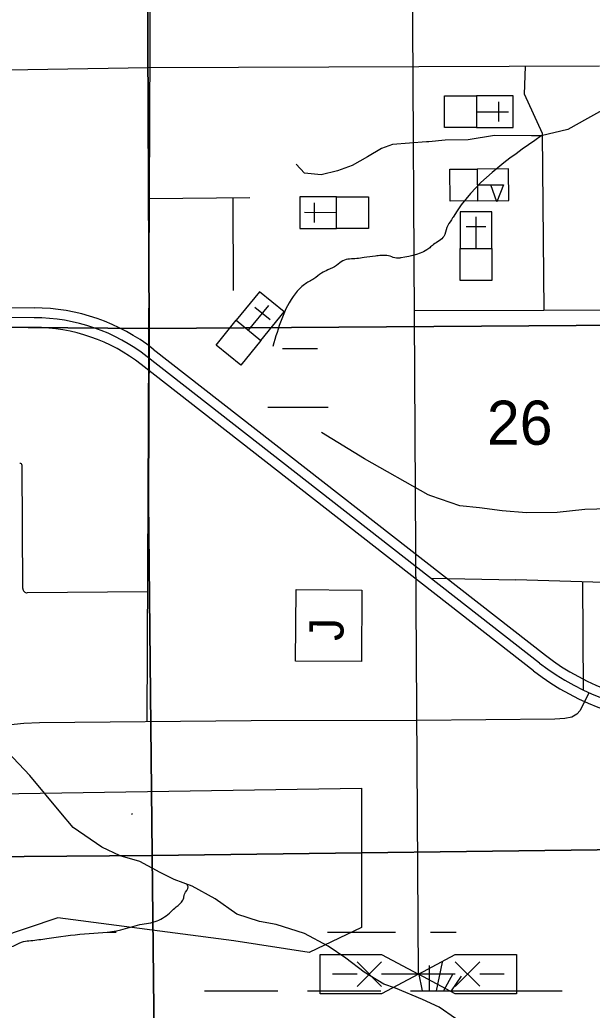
# Model space of a CAD drawing. Extents: x 380424 to 701066, y 1117407 to 1412949.
# Drawn here: x 626260 to 632096, y 1303223 to 1313330 of the extents above; entities that cross this region are included whole.
import ezdxf

# ---------------------------------------------------------------- set-up
doc = ezdxf.new("R2010")
doc.units = 0
for name, color, linetype in [('Culture', 7, 'Continuous'), ('Local Roads Paved', 7, 'Continuous'), ('Local Roads Related Cells', 7, 'Continuous'), ('Narrow River Creek and Branch and Slough', 7, 'Continuous'), ('Section Lines', 7, 'Continuous'), ('Section Numbers', 7, 'Continuous'), ('State Route Divided Highway Outline and Fill', 7, 'Continuous'), ('State Routes Highway Center Lines', 7, 'Continuous'), ('Strip Mining Area', 7, 'Continuous'), ('Swamps', 7, 'Continuous')]:
    doc.layers.add(name, color=color, linetype=linetype)

msp = doc.modelspace()

# ---------------------------------------------------------------- linework, layer by layer
at = {"layer": 'Culture'}
for p, q in [((630916.4547150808, 1312554.4676924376), (630916.0973829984, 1312229.4676433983)), ((631291.4547716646, 1312554.055386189), (630916.4547150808, 1312554.4676924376)), ((631291.0974395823, 1312229.0553371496), (631291.4547716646, 1312554.055386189)), ((631141.386031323, 1312491.720299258), (631141.1659774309, 1312291.577269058)), ((630916.2760490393, 1312391.967667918), (631241.4240981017, 1312391.610173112)), ((630916.0973829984, 1312229.4676433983), (631291.0974395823, 1312229.0553371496)), ((631244.4621253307, 1311809.081065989), (630924.8860544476, 1311806.746101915)), ((630924.8860544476, 1311806.746101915), (630927.258265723, 1311482.0721734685)), ((631246.8343366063, 1311484.4071375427), (631244.4621253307, 1311809.081065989)), ((630926.0721637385, 1311644.4086377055), (631061.4453813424, 1311645.3977342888)), ((629114.2375604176, 1311524.2746628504), (629113.8802283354, 1311199.274613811)), ((629489.2376170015, 1311523.8623566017), (629114.2375604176, 1311524.2746628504)), ((629488.8802849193, 1311198.8623075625), (629489.2376170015, 1311523.8623566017)), ((629263.9489686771, 1311261.6097007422), (629264.1690225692, 1311461.752730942)), ((630927.258265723, 1311482.0721734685), (631246.8343366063, 1311484.4071375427)), ((629489.0589509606, 1311361.3623320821), (629163.9109018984, 1311361.719826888)), ((630749.537613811, 1311369.7207716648), (630749.1253075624, 1310994.7207150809)), ((631074.5376628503, 1311369.3634395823), (630749.537613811, 1311369.7207716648)), ((630911.625332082, 1310994.5420490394), (630911.9828268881, 1311319.6900981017)), ((631074.1253566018, 1310994.3633829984), (631074.5376628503, 1311369.3634395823)), ((629113.8802283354, 1311199.274613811), (629488.8802849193, 1311198.8623075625)), ((630811.8727007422, 1311219.652031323), (631012.015730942, 1311219.4319774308)), ((630749.1253075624, 1310994.7207150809), (631074.1253566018, 1310994.3633829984)), ((628702.9571852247, 1310554.259264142), (628466.5304366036, 1310263.1790821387)), ((628955.2266762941, 1310349.3560820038), (628702.9571852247, 1310554.259264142)), ((628592.6651821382, 1310160.7274910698), (628797.6616740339, 1310413.1118617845)), ((628656.8998494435, 1310398.4227332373), (628812.2536117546, 1310272.2383099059)), ((628718.7999276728, 1310058.2759000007), (628955.2266762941, 1310349.3560820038)), ((628466.5304366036, 1310263.1790821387), (628718.7999276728, 1310058.2759000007))]:
    msp.add_line(p, q, dxfattribs=at)
for points in [[(630916.4547150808, 1312554.4676924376), (630916.0973829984, 1312229.4676433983), (630591.0973339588, 1312229.8249754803), (630591.4546660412, 1312554.8250245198)], [(630924.8860544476, 1311806.746101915), (630927.258265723, 1311482.0721734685), (630646.6651056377, 1311480.0220357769), (630644.2928943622, 1311804.6959642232)], [(631193.347695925, 1311646.3614709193), (631123.5849479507, 1311473.3553647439), (631061.4453813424, 1311645.3977342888)], [(629488.8802849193, 1311198.8623075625), (629489.2376170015, 1311523.8623566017), (629814.2376660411, 1311523.5050245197), (629813.8803339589, 1311198.5049754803)], [(630749.1253075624, 1310994.7207150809), (631074.1253566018, 1310994.3633829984), (631073.7680245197, 1310669.363333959), (630748.7679754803, 1310669.7206660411)], [(628466.5304366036, 1310263.1790821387), (628718.7999276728, 1310058.2759000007), (628513.8967455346, 1309806.0064089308), (628261.6272544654, 1310010.9095910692)], [(629071.53790423, 1306785.6624834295), (629076.6677178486, 1307514.7105085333), (629747.6140957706, 1307509.9895165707), (629742.4842821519, 1306780.9414914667)]]:
    msp.add_lwpolyline(points, close=True, dxfattribs=at)
at = {"layer": 'Local Roads Paved'}
for p, q in [((627581.1241362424, 1311505.0872329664), (628605.9881205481, 1311517.057154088)), ((628438.1869026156, 1310568.2676918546), (628434.292796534, 1311515.0518348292)), ((626289.844, 1307527.501), (626283.108, 1308781.852)), ((630450.5977427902, 1307631.6817704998), (631316.2930000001, 1307616.2)), ((631318.866, 1307616.268), (633254.39, 1307559.725)), ((627563.5126940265, 1307490.6488908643), (626335.943, 1307481.379))]:
    msp.add_line(p, q, dxfattribs=at)
for points in [[(627557.6990211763, 1306165.8921542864), (627621.7416987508, 1320763.0872075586)], [(630323.9548995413, 1303589.983254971), (630299.3640000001, 1307917.493), (630255.234, 1315683.633), (627599.4101167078, 1315673.0680004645)], [(632169.9070713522, 1312857.3133534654), (627568.6292410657, 1312839.572356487), (622240.3668023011, 1312750.8672235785), (622133.9788756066, 1312759.7377220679), (622045.3222699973, 1312795.2197160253), (621947.8000038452, 1312848.4427069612), (621105.5622507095, 1313451.6366042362), (621052.3682873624, 1313531.4710906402), (621008.0399845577, 1313637.9170725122), (620990.3086634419, 1313797.5860453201), (620990.3086634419, 1315181.3838096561), (620963.7116817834, 1315314.441286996), (620910.5177184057, 1315385.4052749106), (620839.5924339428, 1315429.7577673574), (618241.9538900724, 1315412.0167703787), (616575.2099479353, 1315403.1466465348), (613658.4076239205, 1315385.4056495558), (601151.545342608, 1315399.529972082)], [(631606.6305673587, 1310362.4046175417), (631590.16, 1312169.519), (631405.487, 1312570.528), (631415.810848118, 1312854.4054556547)], [(632925.094, 1310364.979), (630285.4863314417, 1310359.825000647)], [(632007.5825347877, 1306487.9595110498), (632001.1290008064, 1307596.3368615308)], [(632062.6734807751, 1306462.5102494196), (631975.350168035, 1306279.836858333), (631939.7012056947, 1306244.1706591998), (631889.7926584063, 1306212.0710799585), (631818.4947336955, 1306197.8046002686), (631715.1127428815, 1306194.2379803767), (630306.9787630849, 1306179.9717181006), (628617.2181129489, 1306176.4051612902), (626460.4558907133, 1306155.0054417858), (626300.0355601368, 1306147.8722019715), (626004.148781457, 1306119.339187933)]]:
    msp.add_lwpolyline(points, dxfattribs=at)
for centre, radius, start, end in [((626262.0043809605, 1308781.592737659), 21.105194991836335, 0.7050694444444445, 96.42014166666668), ((631317.49154119, 1307619.6026641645), 3.6069995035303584, 250.60106666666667, 292.4026861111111), ((626334.7873520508, 1307526.323132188), 44.958567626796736, 178.49902499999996, 271.4732583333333)]:
    msp.add_arc(centre, radius, start, end, dxfattribs=at)
at = {"layer": 'Local Roads Related Cells'}
for p, q in [((629323.9539677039, 1303789.9743317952), (629948.9540368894, 1303789.9801525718)), ((629323.9576930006, 1303389.9743317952), (629323.9539677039, 1303789.9743317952)), ((629948.9570636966, 1303464.9797625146), (629698.9547353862, 1303714.9774342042)), ((629698.9570636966, 1303464.9774342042), (629948.9547353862, 1303714.9797625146)), ((629948.9540368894, 1303789.9801525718), (630323.9548995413, 1303589.983254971)), ((630323.9548995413, 1303589.983254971), (630698.9520368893, 1303789.9871374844)), ((630698.9520368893, 1303789.9871374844), (631323.9519677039, 1303789.9929582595)), ((630948.9550421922, 1303467.2980757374), (630698.952713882, 1303717.2957474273)), ((630698.9550636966, 1303464.9867474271), (630948.9527353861, 1303714.9890757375)), ((631323.9519677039, 1303789.9929582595), (631323.9556930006, 1303389.9929582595)), ((629698.9558995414, 1303589.9774342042), (629448.9558995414, 1303589.9751058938)), ((630698.9538995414, 1303589.9867474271), (629948.9558995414, 1303589.9797625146)), ((630323.9548995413, 1303589.983254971), (629948.9577621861, 1303389.9801525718)), ((630698.9557621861, 1303389.9871374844), (630323.9548995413, 1303589.983254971)), ((631198.9538995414, 1303589.991404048), (630948.9538995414, 1303589.9890757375)), ((629948.9577621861, 1303389.9801525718), (629323.9576930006, 1303389.9743317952)), ((631323.9556930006, 1303389.9929582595), (630698.9557621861, 1303389.9871374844))]:
    msp.add_line(p, q, dxfattribs=at)
at = {"layer": 'Narrow River Creek and Branch and Slough'}
for points in [[(633331.6695673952, 1312649.6565747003), (633199.48, 1312665.518), (632983.1460000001, 1312670.7920000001), (632798.47, 1312681.344), (632629.6240000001, 1312665.514), (632418.5650000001, 1312559.983), (632202.23, 1312406.964), (632049.212, 1312322.54), (631848.707, 1312211.732), (631577.122, 1312144.043), (631478.72, 1312145.112), (631099.451, 1312148.409), (630830.352, 1312106.196), (630598.187, 1312100.9170000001), (630429.341, 1312085.087), (630405.471, 1312082.734), (630059.99, 1312058.702), (629949.184, 1312016.49), (629806.719, 1311932.065), (629648.425, 1311842.364), (629500.684, 1311789.599), (629331.838, 1311747.385), (629162.992, 1311763.214), (629078.569, 1311858.189)], [(635201.5824844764, 1307604.9458299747), (634998.725, 1307695.104), (634692.691, 1307726.76), (634592.439, 1307779.5250000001), (634423.593, 1307848.117), (634186.153, 1307874.4980000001), (633911.778, 1307985.3020000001), (633716.55, 1308075), (633500.2170000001, 1308175.251), (633178.353, 1308280.778), (632835.385, 1308333.54), (632539.904, 1308354.644), (632265.528, 1308338.813), (632022.812, 1308333.534), (631737.883, 1308301.874), (631426.573, 1308296.594), (631178.58, 1308317.699), (630946.417, 1308349.356), (630745.912, 1308370.46), (630450.431, 1308470.7110000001), (630424.318, 1308482.231), (629775.047, 1308850.611), (629337.103, 1309119.708)], [(630703.676, 1303136.21), (630534.831, 1303252.2920000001), (630365.986, 1303331.437), (630091.611, 1303447.517), (629970.252, 1303489.7280000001), (629769.7490000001, 1303611.085), (629585.073, 1303753.548), (629405.675, 1303874.906), (629162.959, 1304006.815), (628872.755, 1304096.513), (628703.909, 1304128.171), (628471.746, 1304202.04), (628250.135, 1304360.332), (628017.973, 1304486.965), (627833.297, 1304555.558), (627690.833, 1304629.4270000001), (627485.053, 1304740.231), (627284.5480000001, 1304798.271), (627094.596, 1304887.97), (626804.393, 1305088.473), (626677.758, 1305236.213), (626361.1730000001, 1305616.117), (626134.287, 1305858.832)]]:
    msp.add_lwpolyline(points, dxfattribs=at)
for points in [[(631577.122, 1312144.043), (630677.33, 1311314.725), (630661.501, 1311288.343), (630614.013, 1311209.196), (630582.354, 1311119.496), (630476.824, 1311035.071), (630439.89, 1311003.413), (630146.986, 1310901.056)], [(630146.986, 1310901.056), (630133.854, 1310897.881), (630001.944, 1310924.262), (629943.902, 1310924.262), (629885.862, 1310918.985), (629769.78, 1310903.155), (629695.91, 1310892.602), (629553.4450000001, 1310871.494), (629490.128, 1310824.006), (629400.427, 1310776.517), (629337.11, 1310744.858), (629257.963, 1310686.816), (629162.987, 1310628.7750000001), (629068.01, 1310533.797), (628841.121, 1309995.597)], [(624763.4619954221, 1303309.8356297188), (624845.9017823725, 1303340.7655034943), (624887.121675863, 1303340.7655034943), (625000.4763829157, 1303392.3152931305), (625124.1360633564, 1303464.4849985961), (625237.4907704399, 1303526.3447461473), (625319.93055739, 1303567.5845778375), (625371.4554242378, 1303598.514451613), (625515.7250514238, 1303670.6841570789), (625546.6399715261, 1303691.3040729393), (625639.3847318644, 1303722.2339467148), (625701.2145720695, 1303732.5439046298), (625783.6543590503, 1303763.4737784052), (625845.4841992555, 1303784.0936942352), (625979.4488530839, 1303815.0235680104), (626030.9737199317, 1303845.9534417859), (626123.7184802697, 1303856.2633997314), (626297.85, 1303922.372), (626371.72, 1303932.925), (626535.29, 1303954.0320000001), (626920.47, 1304001.523), (627289.821, 1304043.737), (627485.05, 1304096.503), (627659.1730000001, 1304133.44), (627801.637, 1304228.4170000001), (627854.402, 1304275.906), (627922.995, 1304344.5), (627933.549, 1304376.159), (627938.826, 1304407.818), (627975.761, 1304481.689), (627961.7193794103, 1304507.8589147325)]]:
    msp.add_spline(points, degree=3, dxfattribs=at)
at = {"layer": 'Section Lines'}
for points in [[(632874.566768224, 1315545.7541291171), (632874.502168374, 1315529.1799234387), (632882.4735424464, 1312260.4535675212), (632900.9581217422, 1310216.898394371), (627579.8082388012, 1310179.4532300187), (627560.4776476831, 1313848.3177449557), (627576.446796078, 1315496.5810781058), (627576.3763688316, 1315504.8698421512), (627581.3088737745, 1315504.8924822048), (632864.6917595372, 1315545.095095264)], [(627576.3763688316, 1315504.8698421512), (627576.446796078, 1315496.5810781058), (627560.4776476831, 1313848.3177449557), (627579.8082388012, 1310179.4532300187), (627565.2195123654, 1310179.5865661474), (625118.9853096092, 1310198.6383995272), (622342.7153871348, 1310167.6706009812), (622332.9345268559, 1313048.0342039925), (622332.3979565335, 1315423.7271448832), (622332.417543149, 1315437.539542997), (622349.6921520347, 1315438.283635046)], [(627579.8082388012, 1310179.4532300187), (627579.824079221, 1310155.2040068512), (627571.2697090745, 1308419.648320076), (627610.5032673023, 1304811.8540174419), (627610.5503637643, 1304802.133211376), (622382.4479843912, 1304761.862145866), (622354.8362093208, 1307014.6993539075), (622345.1525109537, 1310065.0079342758), (622342.7153871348, 1310167.6706009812), (625118.9853096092, 1310198.6383995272), (627565.2195123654, 1310179.5865661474)], [(632900.9581217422, 1310216.898394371), (632900.80142801, 1310207.283193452), (632914.0728771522, 1307667.2717680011), (632949.4467940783, 1304869.3739764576), (627610.5503637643, 1304802.133211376), (627610.5032673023, 1304811.8540174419), (627571.2697090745, 1308419.648320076), (627579.824079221, 1310155.2040068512), (627579.8082388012, 1310179.4532300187)], [(632949.4467940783, 1304869.3739764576), (632949.4938875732, 1304859.6531726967), (632960.6733230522, 1303162.2508817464), (632971.8064031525, 1301058.4495796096), (632970.8165246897, 1299547.459838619), (632970.9553001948, 1299543.3649492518), (632966.0228007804, 1299543.3422975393), (630041.187518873, 1299525.7139075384), (627687.9684535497, 1299476.754638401), (627665.7613647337, 1299475.9878595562), (627610.5503637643, 1304802.133211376)], [(627610.5503637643, 1304802.133211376), (627665.7613647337, 1299475.9878595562), (622444.3126790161, 1299465.5863856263), (622414.0218724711, 1301491.0167945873), (622384.8609177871, 1304733.379236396), (622382.4479843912, 1304761.862145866)]]:
    msp.add_lwpolyline(points, close=True, dxfattribs=at)
at = {"layer": 'State Route Divided Highway Outline and Fill'}
for p, q in [((627620.1121982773, 1309970.1547677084), (631620.6831934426, 1306844.353809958)), ((631497.5454064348, 1306686.7559501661), (627496.974393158, 1309812.5569220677))]:
    msp.add_line(p, q, dxfattribs=at)
for points in [[(585236.6203554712, 1310501.5691719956), (626406.7451826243, 1310389.8170440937)], [(626406.2096005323, 1310189.8177610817), (585236.4756445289, 1310301.5688280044)]]:
    msp.add_lwpolyline(points, dxfattribs=at)
for centre, radius, start, end in [((626401.3758333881, 1308410.361161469), 1979.4631648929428, 51.99790065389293, 89.84458340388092), ((626401.3758333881, 1308410.361161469), 1779.4631648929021, 51.9978898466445, 89.84436047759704), ((633051.6868863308, 1308675.817006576), 2324.2265400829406, 231.99790548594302, 271.2571473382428), ((633051.6868863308, 1308675.817006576), 2524.226540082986, 231.997913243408, 271.25714168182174)]:
    msp.add_arc(centre, radius, start, end, dxfattribs=at)
at = {"layer": 'State Routes Highway Center Lines'}
msp.add_line((631559.1277816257, 1306765.5443462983), (627558.5321230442, 1309891.3645745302), dxfattribs=at)
msp.add_lwpolyline([(626406.4810393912, 1310289.8173926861), (585236.5480000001, 1310401.5690000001)], dxfattribs=at)
for centre, radius, start, end in [((626401.3758333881, 1308410.361161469), 1879.4631648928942, 51.99832777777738, 89.84436666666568), ((633051.6868863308, 1308675.817006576), 2424.2265400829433, 231.99831388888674, 271.2569027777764)]:
    msp.add_arc(centre, radius, start, end, dxfattribs=at)
at = {"layer": 'Strip Mining Area'}
for p, q in [((623391.3547425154, 1305390.3094833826), (629743.2528100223, 1305488.9952613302)), ((629743.2528100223, 1305488.9952613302), (629743.2528100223, 1304067.920058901)), ((626646.2093423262, 1304166.605836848), (625186.4563703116, 1303673.176947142)), ((628441.3109700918, 1303929.7599697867), (626646.2093423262, 1304166.605836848)), ((629743.2528100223, 1304067.920058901), (629210.6402391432, 1303811.337036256)), ((629210.6402391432, 1303811.337036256), (628441.3109700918, 1303929.7599697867))]:
    msp.add_line(p, q, dxfattribs=at)
at = {"layer": 'Swamps'}
for p, q in [((628789.348, 1309376.2550000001), (629389.351, 1309376.26)), ((629398.0409726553, 1304019.2991926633), (629642.033, 1304019.301)), ((629642.033, 1304019.301), (630092.035, 1304019.304)), ((630565.887, 1303714.1130000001), (630506.9450000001, 1303419.4070000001)), ((630432.981, 1303677.866), (630432.98, 1303419.301)), ((630324.24, 1303605.37), (630361.448, 1303419.323)), ((630674.627, 1303593.291), (630580.618, 1303418.702)), ((630759.204, 1303569.126), (630659.882, 1303420.145)), ((628142.023, 1303419.285), (628892.027, 1303419.29)), ((629192.028, 1303419.293), (629642.03, 1303419.296)), ((629642.03, 1303419.296), (629942.032, 1303419.298))]:
    msp.add_line(p, q, dxfattribs=at)
for points in [[(628939.351, 1309976.261), (629296.083, 1309976.264)], [(629389.351, 1309376.26), (629403.885, 1309376.26)], [(627407.461, 1305219.466), (627403.272, 1305230.465)], [(627148.92, 1304019.283), (627242.0210000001, 1304019.284)], [(630449.064, 1304019.307), (630708.172, 1304019.308)], [(630242.033, 1303419.3), (631789.481, 1303419.311)]]:
    msp.add_lwpolyline(points, dxfattribs=at)

# ---------------------------------------------------------------- texts
at = {"layer": 'Culture'}
msp.add_text('J', height=349.9995168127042, rotation=89.59685533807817, dxfattribs=at).set_placement((629559.9755475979, 1306990.7231487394))
at = {"layer": 'Section Numbers'}
msp.add_text('26', height=450, dxfattribs=at).set_placement((631022.765, 1308993.165))

doc.saveas('drawing.dxf')
